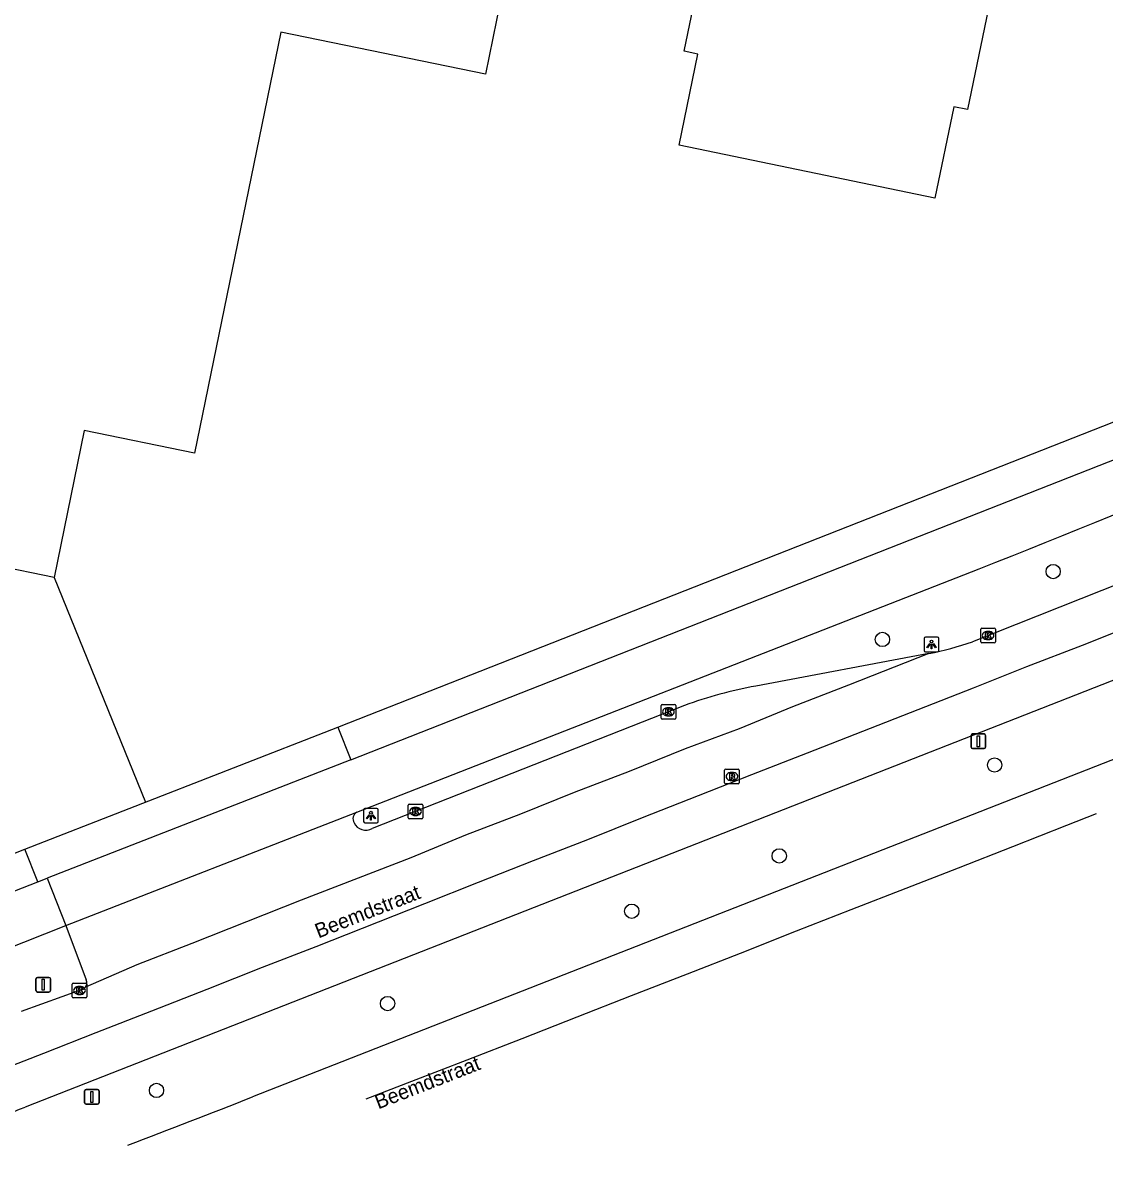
# Model space of a CAD drawing. Extents: x 157692 to 159670, y 381454 to 383289.
# Drawn here: x 158912.9 to 158986.8, y 382044.8 to 382123.5 of the extents above; entities that cross this region are included whole.
import ezdxf

# ---------------------------------------------------------------- set-up
doc = ezdxf.new("R2010")
doc.units = 0
for name, color, linetype in [('IMGEO_Boom', 7, 'Continuous'), ('IMGEO_Fietspad_gesloten', 7, 'Continuous'), ('IMGEO_Hek', 7, 'Continuous'), ('IMGEO_Kolk', 7, 'Continuous'), ('IMGEO_Lichtpunt', 7, 'Continuous'), ('IMGEO_Openbare_ruimte_label', 7, 'Continuous'), ('IMGEO_Pand', 7, 'Continuous'), ('IMGEO_Rijbaan_regionaal_gesloten', 7, 'Continuous'), ('IMGEO_Rijbaan_regionaal_open', 7, 'Continuous'), ('IMGEO_Rioolput', 7, 'Continuous'), ('IMGEO_Verkeersbordpaal', 7, 'Continuous'), ('IMGEO_Voetpad_open', 7, 'Continuous')]:
    doc.layers.add(name, color=color, linetype=linetype)

msp = doc.modelspace()

# ---------------------------------------------------------------- linework, layer by layer
at = {"layer": 'IMGEO_Boom'}
for centre in [(158983.232, 382086.003), (158971.571, 382081.363), (158979.232, 382072.788), (158964.522, 382066.582), (158954.45, 382062.808), (158937.77, 382056.503), (158921.987, 382050.566)]:
    msp.add_circle(centre, 0.489, dxfattribs=at)
at = {"layer": 'IMGEO_Fietspad_gesloten'}
for points in [[(158935.254, 382073.153), (158988.396, 382094.042)], [(158935.671, 382069.568), (158978.176, 382086.194)], [(158935.254, 382073.153), (158914.528, 382065.053)], [(158913.885, 382064.802), (158914.528, 382065.053)], [(158914.528, 382065.053), (158915.79, 382061.823)], [(158901.767, 382060.072), (158913.885, 382064.802)], [(158905.623, 382057.792), (158915.79, 382061.823)]]:
    msp.add_lwpolyline(points, dxfattribs=at)
msp.add_arc((158759.898, 382643.1), 598.155, 291.402525, 295.126276, dxfattribs=at)
at = {"layer": 'IMGEO_Hek'}
msp.add_lwpolyline([(158914.991, 382085.589), (158921.229, 382070.242)], dxfattribs=at)
at = {"layer": 'IMGEO_Kolk'}
for p, q in [((158978.284, 382081.209), (158978.284, 382082.061)), ((158978.359, 382082.135), (158979.211, 382082.135)), ((158978.772, 382081.915), (158978.797, 382081.915)), ((158979.285, 382082.061), (158979.285, 382081.209)), ((158979.211, 382081.135), (158978.359, 382081.135)), ((158978.795, 382081.355), (158978.77, 382081.355)), ((158956.45, 382075.998), (158956.45, 382076.85)), ((158956.525, 382076.924), (158957.377, 382076.924)), ((158956.938, 382076.704), (158956.963, 382076.704)), ((158957.451, 382076.85), (158957.451, 382075.998)), ((158957.377, 382075.924), (158956.525, 382075.924)), ((158956.961, 382076.144), (158956.936, 382076.144)), ((158939.178, 382069.194), (158939.178, 382070.046)), ((158939.253, 382070.12), (158940.105, 382070.12)), ((158939.666, 382069.9), (158939.691, 382069.9)), ((158940.179, 382070.046), (158940.179, 382069.194)), ((158940.105, 382069.12), (158939.253, 382069.12)), ((158939.689, 382069.34), (158939.664, 382069.34)), ((158916.225, 382056.969), (158916.225, 382057.821)), ((158916.3, 382057.895), (158917.152, 382057.895)), ((158917.226, 382057.821), (158917.226, 382056.969)), ((158916.736, 382057.115), (158916.711, 382057.115)), ((158916.713, 382057.675), (158916.738, 382057.675)), ((158917.152, 382056.895), (158916.3, 382056.895))]:
    msp.add_line(p, q, dxfattribs=at)
for points in [[(158978.284, 382081.209), (158978.284, 382082.061)], [(158978.359, 382082.135), (158979.211, 382082.135)], [(158978.605, 382081.835), (158978.728, 382081.835), (158978.728, 382081.684), (158978.858, 382081.835), (158979.022, 382081.835), (158978.876, 382081.684), (158979.029, 382081.435), (158978.877, 382081.435), (158978.792, 382081.599), (158978.728, 382081.532), (158978.728, 382081.435), (158978.605, 382081.435), (158978.605, 382081.835)], [(158979.285, 382082.061), (158979.285, 382081.209)], [(158979.211, 382081.135), (158978.359, 382081.135)], [(158956.45, 382075.998), (158956.45, 382076.85)], [(158956.525, 382076.924), (158957.377, 382076.924)], [(158957.451, 382076.85), (158957.451, 382075.998)], [(158957.377, 382075.924), (158956.525, 382075.924)], [(158956.771, 382076.624), (158956.894, 382076.624), (158956.894, 382076.473), (158957.024, 382076.624), (158957.188, 382076.624), (158957.042, 382076.473), (158957.195, 382076.224), (158957.043, 382076.224), (158956.958, 382076.388), (158956.894, 382076.321), (158956.894, 382076.224), (158956.771, 382076.224), (158956.771, 382076.624)], [(158939.178, 382069.194), (158939.178, 382070.046)], [(158939.253, 382070.12), (158940.105, 382070.12)], [(158939.499, 382069.82), (158939.622, 382069.82), (158939.622, 382069.669), (158939.752, 382069.82), (158939.916, 382069.82), (158939.77, 382069.669), (158939.923, 382069.42), (158939.771, 382069.42), (158939.686, 382069.584), (158939.622, 382069.517), (158939.622, 382069.42), (158939.499, 382069.42), (158939.499, 382069.82)], [(158940.179, 382070.046), (158940.179, 382069.194)], [(158940.105, 382069.12), (158939.253, 382069.12)], [(158916.225, 382056.969), (158916.225, 382057.821)], [(158916.3, 382057.895), (158917.152, 382057.895)], [(158917.226, 382057.821), (158917.226, 382056.969)], [(158916.546, 382057.595), (158916.669, 382057.595), (158916.669, 382057.444), (158916.799, 382057.595), (158916.963, 382057.595), (158916.817, 382057.444), (158916.97, 382057.195), (158916.818, 382057.195), (158916.733, 382057.359), (158916.669, 382057.292), (158916.669, 382057.195), (158916.546, 382057.195), (158916.546, 382057.595)], [(158917.152, 382056.895), (158916.3, 382056.895)]]:
    msp.add_lwpolyline(points, dxfattribs=at)
for centre, start, end in [((158978.361, 382082.059), 91.55205, 178.44795), ((158978.361, 382082.059), 91.55205, 178.44795), ((158979.209, 382082.059), 1.55205, 88.44795), ((158979.209, 382082.059), 1.55205, 88.44795), ((158978.361, 382081.211), 181.55205, 268.44795), ((158978.361, 382081.211), 181.55205, 268.44795), ((158979.209, 382081.211), 271.55205, 358.44795), ((158979.209, 382081.211), 271.55205, 358.44795), ((158956.527, 382076.848), 91.55205, 178.44795), ((158956.527, 382076.848), 91.55205, 178.44795), ((158957.375, 382076.848), 1.55205, 88.44795), ((158957.375, 382076.848), 1.55205, 88.44795), ((158956.527, 382076), 181.55205, 268.44795), ((158956.527, 382076), 181.55205, 268.44795), ((158957.375, 382076), 271.55205, 358.44795), ((158957.375, 382076), 271.55205, 358.44795), ((158939.255, 382070.044), 91.55205, 178.44795), ((158939.255, 382070.044), 91.55205, 178.44795), ((158940.103, 382070.044), 1.55205, 88.44795), ((158940.103, 382070.044), 1.55205, 88.44795), ((158939.255, 382069.196), 181.55205, 268.44795), ((158939.255, 382069.196), 181.55205, 268.44795), ((158940.103, 382069.196), 271.55205, 358.44795), ((158940.103, 382069.196), 271.55205, 358.44795), ((158916.302, 382057.819), 91.55205, 178.44795), ((158916.302, 382057.819), 91.55205, 178.44795), ((158917.15, 382057.819), 1.55205, 88.44795), ((158917.15, 382057.819), 1.55205, 88.44795), ((158916.302, 382056.971), 181.55205, 268.44795), ((158916.302, 382056.971), 181.55205, 268.44795), ((158917.15, 382056.971), 271.55205, 358.44795), ((158917.15, 382056.971), 271.55205, 358.44795)]:
    msp.add_arc(centre, 0.0765, start, end, dxfattribs=at)
for centre, major_axis, ratio, start_param, end_param in [((158978.771, 382081.635), (-0.387, 0.002), 0.722429, 4.712389, 7.853982), ((158978.796, 382081.635), (-0.39, 0.002), 0.717154, 1.570796, 4.712389), ((158956.937, 382076.424), (-0.387, 0.002), 0.722429, 4.712389, 7.853982), ((158956.962, 382076.424), (-0.39, 0.002), 0.717154, 1.570796, 4.712389), ((158939.665, 382069.62), (-0.387, 0.002), 0.722429, 4.712389, 7.853982), ((158939.69, 382069.62), (-0.39, 0.002), 0.717154, 1.570796, 4.712389), ((158916.712, 382057.395), (-0.387, 0.002), 0.722429, 4.712389, 7.853982), ((158916.737, 382057.395), (-0.39, 0.002), 0.717154, 1.570796, 4.712389)]:
    msp.add_ellipse(centre, major_axis=major_axis, ratio=ratio, start_param=start_param, end_param=end_param, dxfattribs=at)
at = {"layer": 'IMGEO_Lichtpunt'}
for p, q in [((158974.426, 382081.425), (158974.426, 382080.618)), ((158974.426, 382081.425), (158974.426, 382080.618)), ((158975.328, 382081.52), (158974.52, 382081.52)), ((158975.328, 382081.52), (158974.52, 382081.52)), ((158975.422, 382080.618), (158975.422, 382081.425)), ((158975.422, 382080.618), (158975.422, 382081.425)), ((158974.52, 382080.524), (158975.328, 382080.524)), ((158974.52, 382080.524), (158975.328, 382080.524)), ((158936.134, 382069.734), (158936.134, 382068.927)), ((158936.134, 382069.734), (158936.134, 382068.927)), ((158937.036, 382069.829), (158936.228, 382069.829)), ((158937.036, 382069.829), (158936.228, 382069.829)), ((158937.13, 382068.927), (158937.13, 382069.734)), ((158937.13, 382068.927), (158937.13, 382069.734)), ((158936.228, 382068.833), (158937.036, 382068.833)), ((158936.228, 382068.833), (158937.036, 382068.833))]:
    msp.add_line(p, q, dxfattribs=at)
for points in [[(158974.8, 382081.089), (158974.839, 382081.061), (158974.651, 382080.799), (158974.613, 382080.826), (158974.8, 382081.089)], [(158974.902, 382081.041), (158974.949, 382081.041), (158974.949, 382080.719), (158974.902, 382080.719), (158974.902, 382081.041)], [(158975.012, 382081.061), (158975.05, 382081.088), (158975.237, 382080.826), (158975.198, 382080.798), (158975.012, 382081.061)], [(158936.508, 382069.398), (158936.547, 382069.37), (158936.359, 382069.108), (158936.321, 382069.135), (158936.508, 382069.398)], [(158936.61, 382069.35), (158936.657, 382069.35), (158936.657, 382069.028), (158936.61, 382069.028), (158936.61, 382069.35)], [(158936.72, 382069.37), (158936.758, 382069.397), (158936.945, 382069.135), (158936.906, 382069.107), (158936.72, 382069.37)]]:
    msp.add_lwpolyline(points, dxfattribs=at)
for centre in [(158974.925, 382081.223), (158936.633, 382069.532)]:
    msp.add_circle(centre, 0.0994, dxfattribs=at)
for centre, start, end in [((158974.52, 382081.425), 90, 180), ((158974.52, 382081.425), 90, 180), ((158975.328, 382081.425), 0, 90), ((158975.328, 382081.425), 0, 90), ((158974.52, 382080.618), 180, 270), ((158974.52, 382080.618), 180, 270), ((158975.328, 382080.618), 270, 0), ((158975.328, 382080.618), 270, 360), ((158936.228, 382069.734), 90, 180), ((158936.228, 382069.734), 90, 180), ((158937.036, 382069.734), 0, 90), ((158937.036, 382069.734), 0, 90), ((158936.228, 382068.927), 180, 270), ((158936.228, 382068.927), 180, 270), ((158937.036, 382068.927), 270, 0), ((158937.036, 382068.927), 270, 360)]:
    msp.add_arc(centre, 0.0946, start, end, dxfattribs=at)
at = {"layer": 'IMGEO_Pand'}
for points in [[(158912.322, 382216.313), (158909.261, 382201.386), (158917.77, 382199.641), (158918.174, 382201.613), (158951.867, 382194.705), (158950.926, 382190.116), (158951.664, 382189.965), (158950.883, 382186.152), (158955.945, 382185.114), (158954.926, 382180.144), (158956.721, 382179.776), (158945.465, 382124.879), (158944.46, 382119.98), (158930.469, 382122.849), (158924.572, 382094.087), (158917.049, 382095.63), (158914.991, 382085.589), (158903.011, 382088.045), (158905.001, 382098.05), (158862.368, 382106.842), (158857.531, 382081.775), (158856.528, 382076.877), (158856.018, 382076.981), (158832.529, 382081.79)], [(158965.846, 382159.25), (158971.114, 382158.159), (158971.595, 382160.483), (158973.678, 382160.052), (158973.954, 382161.387), (159033.59, 382149.035), (159034.386, 382152.878), (159054.138, 382148.786), (159051.279, 382134.98), (159031.554, 382139.066), (159029.582, 382129.543), (158981.882, 382139.33), (158977.373, 382117.557), (158976.442, 382117.748), (158975.155, 382111.509), (158957.682, 382115.111), (158958.966, 382121.339), (158958.035, 382121.531), (158962.719, 382144.153), (158964.542, 382143.775), (158964.949, 382145.742), (158963.126, 382146.119), (158965.846, 382159.25)]]:
    msp.add_lwpolyline(points, dxfattribs=at)
at = {"layer": 'IMGEO_Rijbaan_regionaal_gesloten'}
for points in [[(159006.387, 382080.785), (158999.484, 382077.918), (158928.548, 382050.121)], [(158974.746, 382080.409), (158969.259, 382078.249), (158965.424, 382076.761), (158961.785, 382075.263), (158958.096, 382073.889), (158954.269, 382072.348), (158950.511, 382070.918), (158946.852, 382069.434), (158943.086, 382068.002), (158939.369, 382066.444), (158931.867, 382063.553), (158924.393, 382060.59), (158920.655, 382059.145), (158917.135, 382057.614)], [(158974.746, 382080.409), (158962.925, 382078.179)], [(158958.049, 382076.857), (158936.722, 382068.455)], [(158915.79, 382061.823), (158935.671, 382069.568)], [(158986.165, 382069.465), (158984.154, 382068.666), (158980.458, 382067.197), (158976.751, 382065.754), (158973.158, 382064.357), (158969.422, 382062.903), (158965.685, 382061.449), (158961.863, 382059.924), (158958.234, 382058.515), (158954.401, 382057.026), (158950.693, 382055.559), (158946.93, 382054.096), (158943.19, 382052.642), (158939.415, 382051.175), (158936.285, 382049.959)], [(158915.79, 382061.823), (158917.177, 382058.119)]]:
    msp.add_lwpolyline(points, dxfattribs=at)
for centre, radius, start, end in [((158967.857, 382050.335), 28.277, 100.04444, 110.29472), ((158935.946, 382069.104), 0.539, 120.60695, 209.89053), ((158936.285, 382069.249), 0.907, 207.18843, 298.83928), ((158916.781, 382057.898), 0.454, 321.32423, 29.16727), ((158484.634, 383187.427), 1220.87, 290.893572, 291.321718)]:
    msp.add_arc(centre, radius, start, end, dxfattribs=at)
at = {"layer": 'IMGEO_Rijbaan_regionaal_open'}
for points in [[(158996.939, 382088.819), (158977.718, 382081.213)], [(158910.24, 382051.544), (158914.291, 382053.101), (158917.873, 382054.532), (158921.664, 382056.005), (158925.455, 382057.479), (158929.233, 382058.984), (158932.898, 382060.401), (158940.313, 382063.343), (158943.978, 382064.796), (158947.737, 382066.263), (158951.445, 382067.71), (158955.182, 382069.211), (158959.015, 382070.712), (158962.659, 382072.138), (158966.444, 382073.619), (158970.229, 382075.1), (158974.014, 382076.582), (158977.799, 382078.063), (158981.426, 382079.509), (158985.231, 382080.981), (158988.936, 382082.445)], [(158989.519, 382079.426), (158913.02, 382049.43)], [(158916.921, 382057.465), (158912.737, 382055.955)]]:
    msp.add_lwpolyline(points, dxfattribs=at)
for centre, radius, start, end in [((158970.718, 382101.193), 21.171, 280.96767, 289.30754), ((158916.778, 382057.899), 0.457, 288.26068, 321.43535), ((158803.58, 382321.804), 293.538, 289.31861, 291.8902)]:
    msp.add_arc(centre, radius, start, end, dxfattribs=at)
at = {"layer": 'IMGEO_Rioolput'}
for p, q in [((158960.794, 382071.581), (158960.794, 382072.433)), ((158960.869, 382072.507), (158961.721, 382072.507)), ((158961.282, 382072.287), (158961.307, 382072.287)), ((158961.795, 382072.433), (158961.795, 382071.581)), ((158961.721, 382071.507), (158960.869, 382071.507)), ((158961.305, 382071.727), (158961.28, 382071.727))]:
    msp.add_line(p, q, dxfattribs=at)
for points in [[(158960.794, 382071.581), (158960.794, 382072.433)], [(158960.869, 382072.507), (158961.721, 382072.507)], [(158961.383, 382072.205), (158961.131, 382072.207), (158961.131, 382071.807)], [(158961.131, 382071.807), (158961.255, 382071.807), (158961.255, 382071.969), (158961.266, 382071.969)], [(158961.309, 382072.126), (158961.255, 382072.126), (158961.255, 382072.045)], [(158961.255, 382072.045), (158961.307, 382072.045)], [(158961.795, 382072.433), (158961.795, 382071.581)], [(158961.721, 382071.507), (158960.869, 382071.507)], [(158961.313, 382071.94), (158961.384, 382071.807), (158961.524, 382071.807), (158961.459, 382071.933)]]:
    msp.add_lwpolyline(points, dxfattribs=at)
for centre, radius, start, end in [((158960.871, 382072.431), 0.0765, 91.55205, 178.44795), ((158960.871, 382072.431), 0.0765, 91.55205, 178.44795), ((158961.265, 382071.916), 0.0533, 26.02933, 88.69889), ((158961.291, 382072.234), 0.19, 274.7715, 282.96867), ((158961.315, 382072.03), 0.0964, 77.00612, 93.18647), ((158961.329, 382072.087), 0.0378, 276.66336, 79.67722), ((158961.382, 382072.095), 0.109, 350.36119, 89.41601), ((158961.38, 382072.095), 0.112, 277.58423, 350.98172), ((158961.364, 382071.88), 0.108, 29.51342, 73.79051), ((158961.719, 382072.431), 0.0765, 1.55205, 88.44795), ((158961.719, 382072.431), 0.0765, 1.55205, 88.44795), ((158960.871, 382071.583), 0.0765, 181.55205, 268.44795), ((158960.871, 382071.583), 0.0765, 181.55205, 268.44795), ((158961.719, 382071.583), 0.0765, 271.55205, 358.44795), ((158961.719, 382071.583), 0.0765, 271.55205, 358.44795)]:
    msp.add_arc(centre, radius, start, end, dxfattribs=at)
for centre, major_axis, ratio, start_param, end_param in [((158961.281, 382072.007), (-0.387, 0.002), 0.722429, 4.712389, 7.853982), ((158961.306, 382072.007), (-0.39, 0.002), 0.717154, 1.570796, 4.712389)]:
    msp.add_ellipse(centre, major_axis=major_axis, ratio=ratio, start_param=start_param, end_param=end_param, dxfattribs=at)
at = {"layer": 'IMGEO_Verkeersbordpaal'}
for p, q in [((158977.625, 382074.014), (158977.625, 382074.814)), ((158977.625, 382074.814), (158977.625, 382074.014)), ((158977.725, 382074.914), (158978.515, 382074.914)), ((158978.515, 382074.914), (158977.725, 382074.914)), ((158978.615, 382074.814), (158978.615, 382074.014)), ((158978.615, 382074.014), (158978.615, 382074.814)), ((158978.515, 382073.914), (158977.725, 382073.914)), ((158977.725, 382073.914), (158978.515, 382073.914)), ((158913.754, 382057.384), (158913.754, 382058.184)), ((158913.754, 382058.184), (158913.754, 382057.384)), ((158913.854, 382058.284), (158914.644, 382058.284)), ((158914.644, 382058.284), (158913.854, 382058.284)), ((158914.744, 382058.184), (158914.744, 382057.384)), ((158914.744, 382057.384), (158914.744, 382058.184)), ((158914.644, 382057.284), (158913.854, 382057.284)), ((158913.854, 382057.284), (158914.644, 382057.284)), ((158917.075, 382049.728), (158917.075, 382050.528)), ((158917.075, 382050.528), (158917.075, 382049.728)), ((158917.175, 382050.628), (158917.965, 382050.628)), ((158917.965, 382050.628), (158917.175, 382050.628)), ((158918.065, 382050.528), (158918.065, 382049.728)), ((158918.065, 382049.728), (158918.065, 382050.528)), ((158917.965, 382049.628), (158917.175, 382049.628)), ((158917.175, 382049.628), (158917.965, 382049.628))]:
    msp.add_line(p, q, dxfattribs=at)
for points in [[(158978.045, 382074.789), (158978.195, 382074.789), (158978.195, 382074.039), (158978.045, 382074.039), (158978.045, 382074.789)], [(158914.174, 382058.159), (158914.324, 382058.159), (158914.324, 382057.409), (158914.174, 382057.409), (158914.174, 382058.159)], [(158917.495, 382050.503), (158917.645, 382050.503), (158917.645, 382049.753), (158917.495, 382049.753), (158917.495, 382050.503)]]:
    msp.add_lwpolyline(points, dxfattribs=at)
for centre, start, end in [((158977.725, 382074.814), 90, 180), ((158977.725, 382074.814), 90, 180), ((158978.515, 382074.814), 0, 90), ((158978.515, 382074.814), 360, 90), ((158977.725, 382074.014), 180, 270), ((158977.725, 382074.014), 180, 270), ((158978.515, 382074.014), 270, 0), ((158978.515, 382074.014), 270, 0), ((158913.854, 382058.184), 90, 180), ((158913.854, 382058.184), 90, 180), ((158914.644, 382058.184), 0, 90), ((158914.644, 382058.184), 360, 90), ((158913.854, 382057.384), 180, 270), ((158913.854, 382057.384), 180, 270), ((158914.644, 382057.384), 270, 0), ((158914.644, 382057.384), 270, 0), ((158917.175, 382050.528), 90, 180), ((158917.175, 382050.528), 90, 180), ((158917.965, 382050.528), 0, 90), ((158917.965, 382050.528), 360, 90), ((158917.175, 382049.728), 180, 270), ((158917.175, 382049.728), 180, 270), ((158917.965, 382049.728), 270, 0), ((158917.965, 382049.728), 270, 0)]:
    msp.add_arc(centre, 0.1, start, end, dxfattribs=at)
at = {"layer": 'IMGEO_Voetpad_open'}
for points in [[(158934.377, 382075.37), (158987.376, 382096.23)], [(158913.005, 382067.034), (158934.377, 382075.37)], [(158934.377, 382075.37), (158935.254, 382073.153)], [(158898.856, 382061.481), (158913.005, 382067.034)], [(158913.885, 382064.802), (158913.005, 382067.034)]]:
    msp.add_lwpolyline(points, dxfattribs=at)

# ---------------------------------------------------------------- texts
at = {"layer": 'IMGEO_Openbare_ruimte_label'}
for rotation, p in [(21.40774, (158933.049, 382060.942)), (21.33353, (158937.137, 382049.268))]:
    msp.add_text('Beemdstraat', height=1, rotation=rotation, dxfattribs=at).set_placement(p)

doc.saveas('drawing.dxf')
